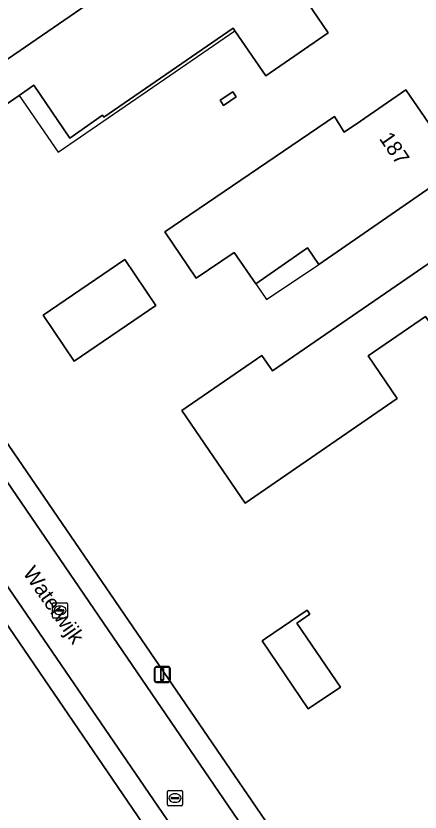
# Model space of a CAD drawing. Extents: x 155275 to 156265, y 382654 to 383635.
# Drawn here: x 155489.4 to 155515.9, y 383363.7 to 383415.9 of the extents above; entities that cross this region are included whole.
import ezdxf

# ---------------------------------------------------------------- set-up
doc = ezdxf.new("R2010")
doc.units = 0
for name, color, linetype in [('IMGEO_Erf', 7, 'Continuous'), ('IMGEO_Kolk', 7, 'Continuous'), ('IMGEO_Lichtmast', 7, 'Continuous'), ('IMGEO_Openbare_ruimte_label', 7, 'Continuous'), ('IMGEO_Pand', 7, 'Continuous'), ('IMGEO_Pand_nummerreeks', 7, 'Continuous'), ('IMGEO_Pand_overbouw', 7, 'Continuous'), ('IMGEO_Rijbaan_lokaal_open', 7, 'Continuous'), ('IMGEO_Rioolput', 7, 'Continuous'), ('IMGEO_Voetpad_open', 7, 'Continuous')]:
    doc.layers.add(name, color=color, linetype=linetype)

msp = doc.modelspace()

# ---------------------------------------------------------------- linework, layer by layer
at = {"layer": 'IMGEO_Erf'}
for points in [[(155507.847, 383417.75), (155509.867, 383414.776), (155505.774, 383411.962), (155503.734, 383414.925), (155503.625, 383415.084), (155495.132, 383409.263), (155495.047, 383409.386), (155492.912, 383407.882), (155490.55, 383411.346), (155489.582, 383410.683), (155486.199, 383408.362), (155488.741, 383404.649), (155482.165, 383400.138), (155478.262, 383405.829), (155503.899, 383423.423)], [(155508.176, 383347.775), (155504.161, 383353.523), (155466.928, 383407.999), (155472.381, 383411.861), (155512.708, 383353.008), (155513.593, 383351.746)]]:
    msp.add_lwpolyline(points, dxfattribs=at)
for points in [[(155510.267, 383409.294), (155510.912, 383408.273), (155511.975, 383409.005), (155514.947, 383411.051), (155518.458, 383405.953), (155509.237, 383399.612), (155508.502, 383400.709), (155505.106, 383398.349), (155503.684, 383400.395), (155501.197, 383398.717), (155499.148, 383401.755)], [(155503.602, 383410.915), (155503.823, 383410.598), (155502.991, 383410.027), (155502.766, 383410.376)], [(155505.518, 383393.64), (155506.202, 383392.642), (155519.565, 383401.82), (155523.038, 383396.757), (155518.173, 383393.42), (155516.254, 383396.205), (155512.485, 383393.619), (155514.397, 383390.832), (155504.404, 383383.975), (155500.254, 383390.035)], [(155496.516, 383399.929), (155498.562, 383396.917), (155493.194, 383393.272), (155491.149, 383396.285)], [(155508.475, 383376.968), (155508.663, 383376.696), (155507.805, 383376.102), (155510.669, 383371.92), (155508.555, 383370.485), (155505.523, 383374.952), (155505.739, 383375.099)]]:
    msp.add_lwpolyline(points, close=True, dxfattribs=at)
at = {"layer": 'IMGEO_Kolk'}
for p, q in [((155491.765, 383376.518), (155491.765, 383377.37)), ((155491.84, 383377.444), (155492.692, 383377.444)), ((155492.766, 383377.37), (155492.766, 383376.518)), ((155492.024, 383376.938), (155492.024, 383376.95)), ((155492.462, 383376.901), (155492.064, 383376.901)), ((155492.067, 383376.987), (155492.465, 383376.987)), ((155492.253, 383377.224), (155492.278, 383377.224)), ((155492.508, 383376.95), (155492.508, 383376.938)), ((155492.692, 383376.444), (155491.84, 383376.444)), ((155492.276, 383376.664), (155492.251, 383376.664))]:
    msp.add_line(p, q, dxfattribs=at)
for points in [[(155491.765, 383376.518), (155491.765, 383377.37)], [(155491.84, 383377.444), (155492.692, 383377.444)], [(155492.766, 383377.37), (155492.766, 383376.518)], [(155492.692, 383376.444), (155491.84, 383376.444)]]:
    msp.add_lwpolyline(points, dxfattribs=at)
for centre, radius, start, end in [((155491.842, 383377.368), 0.0765, 91.552, 178.448), ((155491.842, 383377.368), 0.0765, 91.552, 178.448), ((155492.69, 383377.368), 0.0765, 1.552, 88.448), ((155492.69, 383377.368), 0.0765, 1.552, 88.448), ((155492.064, 383376.947), 0.0403, 85.8775, 175.7526), ((155492.061, 383376.937), 0.0366, 178.938, 274.7102), ((155492.465, 383376.944), 0.043, 264.8664, 352.4533), ((155492.469, 383376.949), 0.0386, 1.7309, 96.639), ((155491.842, 383376.52), 0.0765, 181.552, 268.448), ((155491.842, 383376.52), 0.0765, 181.552, 268.448), ((155492.69, 383376.52), 0.0765, 271.552, 358.448), ((155492.69, 383376.52), 0.0765, 271.552, 358.448)]:
    msp.add_arc(centre, radius, start, end, dxfattribs=at)
for centre, major_axis, ratio, start_param, end_param in [((155492.252, 383376.944), (-0.387, 0.002), 0.722429, 4.712389, 7.853982), ((155492.277, 383376.944), (-0.39, 0.002), 0.717154, 1.570796, 4.712389)]:
    msp.add_ellipse(centre, major_axis=major_axis, ratio=ratio, start_param=start_param, end_param=end_param, dxfattribs=at)
at = {"layer": 'IMGEO_Lichtmast'}
for p, q in [((155498.564, 383373.228), (155499.354, 383373.228)), ((155499.354, 383373.228), (155498.564, 383373.228)), ((155498.593, 383373.262), (155499.383, 383373.262)), ((155499.383, 383373.262), (155498.593, 383373.262)), ((155498.464, 383372.328), (155498.464, 383373.128)), ((155498.464, 383373.128), (155498.464, 383372.328)), ((155498.493, 383372.362), (155498.493, 383373.162)), ((155498.493, 383373.162), (155498.493, 383372.362)), ((155499.454, 383373.128), (155499.454, 383372.328)), ((155499.454, 383372.328), (155499.454, 383373.128)), ((155499.483, 383373.162), (155499.483, 383372.362)), ((155499.483, 383372.362), (155499.483, 383373.162)), ((155499.354, 383372.228), (155498.564, 383372.228)), ((155498.564, 383372.228), (155499.354, 383372.228)), ((155499.383, 383372.262), (155498.593, 383372.262)), ((155498.593, 383372.262), (155499.383, 383372.262))]:
    msp.add_line(p, q, dxfattribs=at)
for points in [[(155498.884, 383373.103), (155499.034, 383373.103), (155499.034, 383372.353), (155498.884, 383372.353), (155498.884, 383373.103)], [(155498.913, 383373.137), (155499.063, 383373.137), (155499.063, 383372.387), (155498.913, 383372.387), (155498.913, 383373.137)]]:
    msp.add_lwpolyline(points, dxfattribs=at)
for centre, start, end in [((155498.564, 383373.128), 90, 180), ((155498.564, 383373.128), 90, 180), ((155498.593, 383373.162), 90, 180), ((155498.593, 383373.162), 90, 180), ((155499.354, 383373.128), 0, 90), ((155499.354, 383373.128), 360, 90), ((155499.383, 383373.162), 0, 90), ((155499.383, 383373.162), 360, 90), ((155498.564, 383372.328), 180, 270), ((155498.564, 383372.328), 180, 270), ((155498.593, 383372.362), 180, 270), ((155498.593, 383372.362), 180, 270), ((155499.354, 383372.328), 270, 0), ((155499.354, 383372.328), 270, 0), ((155499.383, 383372.362), 270, 0), ((155499.383, 383372.362), 270, 0)]:
    msp.add_arc(centre, 0.1, start, end, dxfattribs=at)
at = {"layer": 'IMGEO_Pand'}
msp.add_lwpolyline([(155503.899, 383423.423), (155478.262, 383405.829), (155482.165, 383400.138), (155488.741, 383404.649), (155486.199, 383408.362), (155489.582, 383410.683), (155490.55, 383411.346), (155492.912, 383407.882), (155495.047, 383409.386), (155495.132, 383409.263), (155503.625, 383415.084), (155503.734, 383414.925), (155505.774, 383411.962), (155509.867, 383414.776), (155507.847, 383417.75)], dxfattribs=at)
for points in [[(155509.237, 383399.612), (155518.458, 383405.953), (155514.947, 383411.051), (155511.975, 383409.005), (155510.912, 383408.273), (155510.267, 383409.294), (155499.148, 383401.755), (155501.197, 383398.717), (155503.684, 383400.395), (155505.106, 383398.349), (155508.502, 383400.709)], [(155503.823, 383410.598), (155503.602, 383410.915), (155502.766, 383410.376), (155502.991, 383410.027)], [(155504.404, 383383.975), (155514.397, 383390.832), (155512.485, 383393.619), (155516.254, 383396.205), (155518.173, 383393.42), (155523.038, 383396.757), (155519.565, 383401.82), (155506.202, 383392.642), (155505.518, 383393.64), (155500.254, 383390.035)], [(155498.562, 383396.917), (155496.516, 383399.929), (155491.149, 383396.285), (155493.194, 383393.272)], [(155508.475, 383376.968), (155505.739, 383375.099), (155505.523, 383374.952), (155508.555, 383370.485), (155510.669, 383371.92), (155507.805, 383376.102), (155508.663, 383376.696)]]:
    msp.add_lwpolyline(points, close=True, dxfattribs=at)
at = {"layer": 'IMGEO_Pand_overbouw'}
for points in [[(155503.734, 383414.925), (155503.625, 383415.084), (155495.132, 383409.263), (155495.047, 383409.386), (155492.912, 383407.882), (155490.55, 383411.346), (155489.582, 383410.683), (155492.134, 383406.965), (155500.935, 383413.004)], [(155505.106, 383398.349), (155505.819, 383397.322), (155509.237, 383399.612), (155508.502, 383400.709)]]:
    msp.add_lwpolyline(points, close=True, dxfattribs=at)
at = {"layer": 'IMGEO_Rijbaan_lokaal_open'}
for points in [[(155512.166, 383351.178), (155472.047, 383409.844), (155468.778, 383407.739)], [(155468.778, 383407.739), (155509.012, 383349.048)]]:
    msp.add_lwpolyline(points, dxfattribs=at)
at = {"layer": 'IMGEO_Rioolput'}
for p, q in [((155499.309, 383364.221), (155499.309, 383365.073)), ((155499.384, 383365.147), (155500.236, 383365.147)), ((155499.797, 383364.927), (155499.822, 383364.927)), ((155500.31, 383365.073), (155500.31, 383364.221)), ((155499.568, 383364.641), (155499.568, 383364.653)), ((155500.006, 383364.604), (155499.608, 383364.604)), ((155499.611, 383364.69), (155500.009, 383364.69)), ((155499.82, 383364.367), (155499.795, 383364.367)), ((155500.052, 383364.653), (155500.052, 383364.641)), ((155500.236, 383364.147), (155499.384, 383364.147))]:
    msp.add_line(p, q, dxfattribs=at)
for points in [[(155499.309, 383364.221), (155499.309, 383365.073)], [(155499.384, 383365.147), (155500.236, 383365.147)], [(155500.31, 383365.073), (155500.31, 383364.221)], [(155500.236, 383364.147), (155499.384, 383364.147)]]:
    msp.add_lwpolyline(points, dxfattribs=at)
for centre, radius, start, end in [((155499.386, 383365.071), 0.0765, 91.552, 178.448), ((155499.386, 383365.071), 0.0765, 91.552, 178.448), ((155500.234, 383365.071), 0.0765, 1.552, 88.448), ((155500.234, 383365.071), 0.0765, 1.552, 88.448), ((155499.608, 383364.65), 0.0403, 85.8775, 175.7526), ((155499.605, 383364.64), 0.0366, 178.938, 274.7102), ((155500.009, 383364.647), 0.043, 264.8664, 352.4533), ((155500.013, 383364.652), 0.0386, 1.7309, 96.639), ((155499.386, 383364.223), 0.0765, 181.552, 268.448), ((155499.386, 383364.223), 0.0765, 181.552, 268.448), ((155500.234, 383364.223), 0.0765, 271.552, 358.448), ((155500.234, 383364.223), 0.0765, 271.552, 358.448)]:
    msp.add_arc(centre, radius, start, end, dxfattribs=at)
for centre, major_axis, ratio, start_param, end_param in [((155499.796, 383364.647), (-0.387, 0.002), 0.722429, 4.712389, 7.853982), ((155499.821, 383364.647), (-0.39, 0.002), 0.717154, 1.570796, 4.712389)]:
    msp.add_ellipse(centre, major_axis=major_axis, ratio=ratio, start_param=start_param, end_param=end_param, dxfattribs=at)
at = {"layer": 'IMGEO_Voetpad_open'}
for points in [[(155513.593, 383351.746), (155512.708, 383353.008), (155472.381, 383411.861), (155466.928, 383407.999), (155504.161, 383353.523), (155508.176, 383347.775)], [(155509.012, 383349.048), (155468.778, 383407.739), (155472.047, 383409.844), (155512.166, 383351.178)]]:
    msp.add_lwpolyline(points, dxfattribs=at)

# ---------------------------------------------------------------- texts
at = {"layer": 'IMGEO_Openbare_ruimte_label'}
msp.add_text('Waterwijk', height=1, rotation=305.0249, dxfattribs=at).set_placement((155489.788, 383379.392))
at = {"layer": 'IMGEO_Pand_nummerreeks'}
msp.add_text('187', height=1, rotation=304.48, dxfattribs=at).set_placement((155513.172, 383407.855))

doc.saveas('drawing.dxf')
